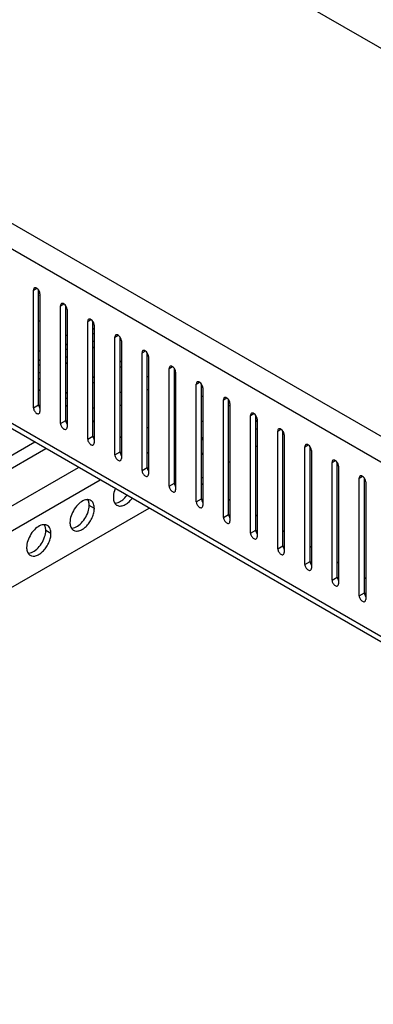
# Model space of a CAD drawing. Header units: inches. Extents: x 6 to 353, y 6 to 228.
# Tile 311 of 372: x 322.81 to 325.69, y 194.42 to 202.46. Entities that reach past the tile are written whole.
import ezdxf

# ---------------------------------------------------------------- set-up
doc = ezdxf.new("R2010")
doc.units = ezdxf.units.IN
doc.header["$LTSCALE"] = 19.946667
doc.header["$MEASUREMENT"] = 0
doc.layers.get('0').update_dxf_attribs({"linetype": 'CONTINUOUS'})
doc.layers.add('03_ALL_AXES', color=7, linetype='CONTINUOUS')

msp = doc.modelspace()

# ---------------------------------------------------------------- linework, layer by layer
at = {"color": 7, "linetype": 'Continuous'}
for p, q in [((333.0143, 194.8657), (317.7125, 203.7001)), ((332.0841, 195.1921), (318.4054, 203.0893)), ((332.0873, 193.7679), (318.4415, 201.6462)), ((332.0873, 193.7243), (318.4682, 201.5871)), ((322.9748, 200.2046), (322.9681, 200.2007)), ((322.9748, 200.0005), (322.9642, 199.9944)), ((323.4068, 199.9329), (323.4174, 199.939)), ((323.4174, 199.8968), (323.4068, 199.8906)), ((323.1855, 199.8051), (323.1961, 199.8113)), ((323.1961, 199.769), (323.1855, 199.7629)), ((322.9642, 199.6774), (322.9748, 199.6835)), ((323.6388, 199.6694), (323.6281, 199.6633)), ((322.9748, 199.6412), (322.9642, 199.6351)), ((323.6281, 199.621), (323.6388, 199.6271)), ((323.4174, 199.5416), (323.4068, 199.5355)), ((323.4068, 199.4932), (323.4174, 199.4993)), ((323.8601, 199.5457), (323.8495, 199.5395)), ((324.0814, 199.5673), (324.074, 199.5631)), ((323.1961, 199.4138), (323.1855, 199.4077)), ((323.6388, 199.4179), (323.6281, 199.4118)), ((323.8601, 199.4395), (323.8495, 199.4334)), ((323.1855, 199.3654), (323.1961, 199.3715)), ((324.2921, 199.3828), (324.3027, 199.3889)), ((323.4174, 199.2901), (323.4068, 199.284)), ((323.6388, 199.3117), (323.6281, 199.3056)), ((324.0708, 199.255), (324.0814, 199.2611)), ((324.5163, 199.3081), (324.5241, 199.3126)), ((323.4174, 199.184), (323.409, 199.1791)), ((324.2921, 199.1787), (324.3027, 199.1848)), ((323.8495, 199.1272), (323.8601, 199.1333)), ((324.0708, 199.0509), (324.0814, 199.057)), ((322.9321, 199.0099), (319.4689, 197.0105)), ((323.0241, 198.9569), (319.4689, 196.9043)), ((324.7348, 198.9745), (324.7454, 198.9807)), ((323.851, 198.924), (323.8601, 198.9292)), ((324.5134, 198.8468), (324.5241, 198.8529)), ((319.4689, 196.5981), (323.2892, 198.8038)), ((319.4689, 196.394), (323.466, 198.7017)), ((324.2921, 198.719), (324.3027, 198.7251)), ((319.4689, 195.9343), (323.8641, 198.4719))]:
    msp.add_line(p, q, dxfattribs=at)
at = {"layer": '03_ALL_AXES', "color": 7, "linetype": 'Continuous'}
for p, q in [((334.9988, 196.8851), (321.2102, 204.8458)), ((322.9217, 200.2504), (322.9483, 200.2657)), ((322.9217, 199.291), (322.9217, 200.2504)), ((322.9642, 199.3155), (322.9642, 200.2494)), ((322.9748, 200.2198), (322.9748, 199.2604)), ((323.1431, 200.1226), (323.1696, 200.138)), ((323.1431, 199.1633), (323.1431, 200.1226)), ((323.1855, 199.1878), (323.1855, 200.1216)), ((323.1961, 200.092), (323.1961, 199.1326)), ((323.3644, 199.9949), (323.3909, 200.0102)), ((323.3644, 199.0355), (323.3644, 199.9949)), ((323.4068, 199.06), (323.4068, 199.9938)), ((323.4174, 199.9642), (323.4174, 199.0049)), ((323.1855, 199.8796), (323.1961, 199.8858)), ((323.4174, 199.8331), (323.4068, 199.827)), ((323.5857, 199.8671), (323.6122, 199.8824)), ((323.5857, 198.9077), (323.5857, 199.8671)), ((323.6281, 198.9322), (323.6281, 199.866)), ((323.6388, 199.8365), (323.6388, 198.8771)), ((322.9642, 199.7519), (322.9748, 199.758)), ((323.4174, 199.7841), (323.4068, 199.778)), ((323.807, 199.7393), (323.8336, 199.7546)), ((323.807, 198.7799), (323.807, 199.7393)), ((323.8495, 198.8044), (323.8495, 199.7383)), ((323.1961, 199.7053), (323.1855, 199.6992)), ((323.1961, 199.6563), (323.1855, 199.6502)), ((323.8601, 199.7087), (323.8601, 198.7493)), ((322.9748, 199.5775), (322.9642, 199.5714)), ((324.0284, 199.6115), (324.0549, 199.6268)), ((324.0284, 198.6521), (324.0284, 199.6115)), ((324.0708, 198.6766), (324.0708, 199.6105)), ((324.0814, 199.5809), (324.0814, 198.6215)), ((322.9748, 199.5285), (322.9642, 199.5224)), ((324.2497, 199.4837), (324.2762, 199.4991)), ((322.9748, 199.4298), (322.9642, 199.436)), ((324.2497, 198.5244), (324.2497, 199.4837)), ((324.2921, 198.5489), (324.2921, 199.4827)), ((324.3027, 199.4531), (324.3027, 198.4937)), ((324.471, 199.356), (324.4975, 199.3713)), ((324.471, 198.3966), (324.471, 199.356)), ((324.5134, 198.4211), (324.5134, 199.3549)), ((322.9217, 199.291), (322.9642, 199.3155)), ((323.1961, 199.3021), (323.1855, 199.3082)), ((324.5241, 199.3254), (324.5241, 198.366)), ((323.1431, 199.1633), (323.1855, 199.1878)), ((323.4174, 199.1743), (323.4068, 199.1804)), ((324.6923, 199.2282), (324.7189, 199.2435)), ((324.6923, 198.2688), (324.6923, 199.2282)), ((324.7348, 198.2933), (324.7348, 199.2272)), ((324.7454, 199.1976), (324.7454, 198.2382)), ((324.9137, 199.1004), (324.9402, 199.1157)), ((324.9137, 198.141), (324.9137, 199.1004)), ((324.9561, 198.1655), (324.9561, 199.0994)), ((323.3644, 199.0355), (323.4068, 199.06)), ((323.6388, 199.0465), (323.6281, 199.0526)), ((324.9667, 199.0698), (324.9667, 198.1104)), ((323.5857, 198.9077), (323.6281, 198.9322)), ((325.135, 198.9726), (325.1615, 198.9879)), ((325.135, 198.0132), (325.135, 198.9726)), ((325.1774, 198.0377), (325.1774, 198.9716)), ((325.188, 198.942), (325.188, 197.9826)), ((323.8601, 198.9187), (323.8495, 198.9248)), ((325.3563, 198.8449), (325.3828, 198.8602)), ((323.807, 198.7799), (323.8495, 198.8044)), ((324.0814, 198.7909), (324.0708, 198.7971)), ((325.3563, 197.8855), (325.3563, 198.8449)), ((325.3987, 197.91), (325.3987, 198.8438)), ((325.4094, 198.8142), (325.4094, 197.8548)), ((325.5776, 198.7171), (325.6042, 198.7324)), ((325.5776, 197.7577), (325.5776, 198.7171)), ((325.6201, 197.7822), (325.6201, 198.716)), ((324.0284, 198.6521), (324.0708, 198.6766)), ((324.3027, 198.6632), (324.2921, 198.6693)), ((325.6307, 198.6865), (325.6307, 197.7271)), ((324.2497, 198.5244), (324.2921, 198.5489)), ((324.5241, 198.5354), (324.5134, 198.5415)), ((323.4184, 198.4701), (323.376, 198.4946)), ((324.471, 198.3966), (324.5134, 198.4211)), ((324.7454, 198.4076), (324.7348, 198.4137)), ((323.0649, 198.266), (323.0225, 198.2905)), ((324.6923, 198.2688), (324.7348, 198.2933)), ((324.9667, 198.2798), (324.9561, 198.2859)), ((324.9137, 198.141), (324.9561, 198.1655)), ((325.188, 198.152), (325.1774, 198.1582)), ((325.135, 198.0132), (325.1774, 198.0377)), ((325.4094, 198.0243), (325.3987, 198.0304)), ((325.3563, 197.8855), (325.3987, 197.91)), ((325.6307, 197.8965), (325.6201, 197.9026)), ((325.5776, 197.7577), (325.6201, 197.7822))]:
    msp.add_line(p, q, dxfattribs=at)
for centre, radius, start, end in [((324.5646, 199.3245), 0.2257, 319.06486, 323.40805), ((324.6598, 199.2413), 0.1466, 300.79604, 305.79189), ((324.0707, 198.8909), 0.0583, 84.92637, 89.56155), ((324.0711, 198.8954), 0.0539, 78.57542, 84.92912), ((324.3434, 198.9528), 0.0606, 210.07298, 211.7412), ((323.3636, 198.4825), 0.0585, 84.93166, 89.90132), ((323.3658, 198.4936), 0.0471, 51.40328, 60.02865), ((323.626, 198.5361), 0.0471, 231.40328, 240.02865), ((323.01, 198.2784), 0.0585, 84.93166, 89.90132), ((323.0122, 198.2895), 0.0471, 51.40328, 60.02865), ((323.2724, 198.3319), 0.0471, 231.40328, 240.02865), ((322.9188, 198.1278), 0.0471, 231.40328, 240.02865)]:
    msp.add_arc(centre, radius, start, end, dxfattribs=at)
for points, knots in [([(322.9295, 200.2676), (322.927, 200.2661), (322.9226, 200.2606), (322.9217, 200.254), (322.9217, 200.2504)], [0, 0, 0, 0, 0.450018, 1, 1, 1, 1]), ([(322.9646, 200.2498), (322.9608, 200.2555), (322.9525, 200.2647), (322.9403, 200.2698), (322.935, 200.2693)], [0, 0, 0, 0, 0.566578, 1, 1, 1, 1]), ([(322.9748, 200.2198), (322.9748, 200.2222), (322.9737, 200.2329), (322.9692, 200.243), (322.9646, 200.2498)], [0, 0, 0, 0, 0.227956, 1, 1, 1, 1]), ([(323.1508, 200.1398), (323.1483, 200.1383), (323.144, 200.1329), (323.1431, 200.1262), (323.1431, 200.1226)], [0, 0, 0, 0, 0.450018, 1, 1, 1, 1]), ([(323.1859, 200.122), (323.1821, 200.1277), (323.1738, 200.1369), (323.1616, 200.142), (323.1563, 200.1415)], [0, 0, 0, 0, 0.566578, 1, 1, 1, 1]), ([(323.1961, 200.092), (323.1961, 200.0945), (323.195, 200.1051), (323.1905, 200.1152), (323.1859, 200.122)], [0, 0, 0, 0, 0.227956, 1, 1, 1, 1]), ([(323.3722, 200.012), (323.3696, 200.0106), (323.3653, 200.0051), (323.3644, 199.9984), (323.3644, 199.9949)], [0, 0, 0, 0, 0.450018, 1, 1, 1, 1]), ([(323.4073, 199.9942), (323.4034, 199.9999), (323.3952, 200.0091), (323.3829, 200.0142), (323.3777, 200.0137)], [0, 0, 0, 0, 0.566578, 1, 1, 1, 1]), ([(323.4174, 199.9642), (323.4174, 199.9667), (323.4163, 199.9773), (323.4119, 199.9874), (323.4073, 199.9942)], [0, 0, 0, 0, 0.227956, 1, 1, 1, 1]), ([(323.5935, 199.8843), (323.591, 199.8828), (323.5866, 199.8773), (323.5857, 199.8707), (323.5857, 199.8671)], [0, 0, 0, 0, 0.450018, 1, 1, 1, 1]), ([(323.6286, 199.8664), (323.6247, 199.8722), (323.6165, 199.8813), (323.6042, 199.8864), (323.599, 199.8859)], [0, 0, 0, 0, 0.566578, 1, 1, 1, 1]), ([(323.6388, 199.8365), (323.6388, 199.8389), (323.6376, 199.8495), (323.6332, 199.8596), (323.6286, 199.8664)], [0, 0, 0, 0, 0.227956, 1, 1, 1, 1]), ([(323.8148, 199.7565), (323.8123, 199.755), (323.8079, 199.7495), (323.807, 199.7429), (323.807, 199.7393)], [0, 0, 0, 0, 0.450018, 1, 1, 1, 1]), ([(323.8499, 199.7387), (323.8461, 199.7444), (323.8378, 199.7536), (323.8256, 199.7586), (323.8203, 199.7582)], [0, 0, 0, 0, 0.566578, 1, 1, 1, 1]), ([(323.8601, 199.7087), (323.8601, 199.7111), (323.859, 199.7217), (323.8545, 199.7319), (323.8499, 199.7387)], [0, 0, 0, 0, 0.227956, 1, 1, 1, 1]), ([(324.0361, 199.6287), (324.0336, 199.6272), (324.0293, 199.6217), (324.0284, 199.6151), (324.0284, 199.6115)], [0, 0, 0, 0, 0.450018, 1, 1, 1, 1]), ([(324.0712, 199.6109), (324.0674, 199.6166), (324.0591, 199.6258), (324.0469, 199.6309), (324.0416, 199.6304)], [0, 0, 0, 0, 0.566578, 1, 1, 1, 1]), ([(324.0814, 199.5809), (324.0814, 199.5833), (324.0803, 199.594), (324.0758, 199.6041), (324.0712, 199.6109)], [0, 0, 0, 0, 0.227956, 1, 1, 1, 1]), ([(324.2575, 199.5009), (324.2549, 199.4995), (324.2506, 199.494), (324.2497, 199.4873), (324.2497, 199.4837)], [0, 0, 0, 0, 0.450018, 1, 1, 1, 1]), ([(324.2926, 199.4831), (324.2887, 199.4888), (324.2805, 199.498), (324.2682, 199.5031), (324.263, 199.5026)], [0, 0, 0, 0, 0.566578, 1, 1, 1, 1]), ([(324.3027, 199.4531), (324.3027, 199.4556), (324.3016, 199.4662), (324.2972, 199.4763), (324.2926, 199.4831)], [0, 0, 0, 0, 0.227956, 1, 1, 1, 1]), ([(324.4788, 199.3731), (324.4763, 199.3717), (324.4719, 199.3662), (324.471, 199.3595), (324.471, 199.356)], [0, 0, 0, 0, 0.450018, 1, 1, 1, 1]), ([(324.5139, 199.3553), (324.51, 199.361), (324.5018, 199.3702), (324.4895, 199.3753), (324.4843, 199.3748)], [0, 0, 0, 0, 0.566578, 1, 1, 1, 1]), ([(324.5241, 199.3254), (324.5241, 199.3278), (324.5229, 199.3384), (324.5185, 199.3485), (324.5139, 199.3553)], [0, 0, 0, 0, 0.227956, 1, 1, 1, 1]), ([(322.9217, 199.291), (322.9217, 199.2819), (322.928, 199.264), (322.9404, 199.2496), (322.9483, 199.2451)], [0, 0, 0, 0, 0.500114, 1, 1, 1, 1]), ([(322.9642, 199.3155), (322.9642, 199.3142), (322.9645, 199.3082), (322.9661, 199.3024), (322.9677, 199.2982)], [0, 0, 0, 0, 0.231048, 1, 1, 1, 1]), ([(322.967, 199.2433), (322.9695, 199.2447), (322.9739, 199.2502), (322.9748, 199.2568), (322.9748, 199.2604)], [0, 0, 0, 0, 0.450018, 1, 1, 1, 1]), ([(322.9483, 199.2451), (322.9514, 199.2433), (322.9576, 199.2408), (322.9645, 199.2418), (322.967, 199.2433)], [0, 0, 0, 0, 0.550834, 1, 1, 1, 1]), ([(323.1855, 199.1878), (323.1855, 199.1864), (323.1859, 199.1805), (323.1874, 199.1746), (323.189, 199.1704)], [0, 0, 0, 0, 0.231048, 1, 1, 1, 1]), ([(324.7001, 199.2454), (324.6976, 199.2439), (324.6932, 199.2384), (324.6923, 199.2318), (324.6923, 199.2282)], [0, 0, 0, 0, 0.450018, 1, 1, 1, 1]), ([(324.7352, 199.2275), (324.7314, 199.2333), (324.7231, 199.2424), (324.7109, 199.2475), (324.7056, 199.2471)], [0, 0, 0, 0, 0.566578, 1, 1, 1, 1]), ([(324.7454, 199.1976), (324.7454, 199.2), (324.7443, 199.2106), (324.7398, 199.2207), (324.7352, 199.2275)], [0, 0, 0, 0, 0.227956, 1, 1, 1, 1]), ([(323.1431, 199.1633), (323.1431, 199.1542), (323.1493, 199.1362), (323.1617, 199.1219), (323.1696, 199.1173)], [0, 0, 0, 0, 0.500114, 1, 1, 1, 1]), ([(323.1696, 199.1173), (323.1727, 199.1155), (323.1789, 199.113), (323.1858, 199.114), (323.1883, 199.1155)], [0, 0, 0, 0, 0.550834, 1, 1, 1, 1]), ([(323.1883, 199.1155), (323.1909, 199.1169), (323.1952, 199.1224), (323.1961, 199.1291), (323.1961, 199.1326)], [0, 0, 0, 0, 0.450018, 1, 1, 1, 1]), ([(324.9214, 199.1176), (324.9189, 199.1161), (324.9146, 199.1106), (324.9137, 199.104), (324.9137, 199.1004)], [0, 0, 0, 0, 0.450018, 1, 1, 1, 1]), ([(324.9565, 199.0998), (324.9527, 199.1055), (324.9444, 199.1147), (324.9322, 199.1197), (324.9269, 199.1193)], [0, 0, 0, 0, 0.566578, 1, 1, 1, 1]), ([(324.9667, 199.0698), (324.9667, 199.0722), (324.9656, 199.0828), (324.9611, 199.093), (324.9565, 199.0998)], [0, 0, 0, 0, 0.227956, 1, 1, 1, 1]), ([(323.3644, 199.0355), (323.3644, 199.0264), (323.3706, 199.0084), (323.383, 198.9941), (323.3909, 198.9895)], [0, 0, 0, 0, 0.500114, 1, 1, 1, 1]), ([(323.4068, 199.06), (323.4068, 199.0586), (323.4072, 199.0527), (323.4087, 199.0469), (323.4104, 199.0426)], [0, 0, 0, 0, 0.231048, 1, 1, 1, 1]), ([(324.3025, 199.0526), (324.3014, 199.0504), (324.2971, 199.0415), (324.2934, 199.0322), (324.2909, 199.0252)], [0, 0, 0, 0, 0.252659, 1, 1, 1, 1]), ([(323.3909, 198.9895), (323.394, 198.9878), (323.4002, 198.9852), (323.4071, 198.9862), (323.4097, 198.9877)], [0, 0, 0, 0, 0.550834, 1, 1, 1, 1]), ([(323.4097, 198.9877), (323.4122, 198.9892), (323.4165, 198.9946), (323.4174, 199.0013), (323.4174, 199.0049)], [0, 0, 0, 0, 0.450018, 1, 1, 1, 1]), ([(323.6281, 198.9322), (323.6281, 198.9308), (323.6285, 198.9249), (323.6301, 198.9191), (323.6317, 198.9148)], [0, 0, 0, 0, 0.231048, 1, 1, 1, 1]), ([(324.0826, 198.914), (324.0823, 198.9173), (324.0807, 198.9294), (324.0767, 198.9414), (324.072, 198.9491)], [0, 0, 0, 0, 0.271151, 1, 1, 1, 1]), ([(325.1428, 198.9898), (325.1402, 198.9883), (325.1359, 198.9829), (325.135, 198.9762), (325.135, 198.9726)], [0, 0, 0, 0, 0.450018, 1, 1, 1, 1]), ([(325.1779, 198.972), (325.174, 198.9777), (325.1658, 198.9869), (325.1535, 198.992), (325.1483, 198.9915)], [0, 0, 0, 0, 0.566578, 1, 1, 1, 1]), ([(325.188, 198.942), (325.188, 198.9444), (325.1869, 198.9551), (325.1825, 198.9652), (325.1779, 198.972)], [0, 0, 0, 0, 0.227956, 1, 1, 1, 1]), ([(323.5857, 198.9077), (323.5857, 198.8986), (323.5919, 198.8807), (323.6044, 198.8663), (323.6122, 198.8618)], [0, 0, 0, 0, 0.500114, 1, 1, 1, 1]), ([(323.6122, 198.8618), (323.6153, 198.86), (323.6215, 198.8574), (323.6285, 198.8585), (323.631, 198.8599)], [0, 0, 0, 0, 0.550834, 1, 1, 1, 1]), ([(323.631, 198.8599), (323.6335, 198.8614), (323.6379, 198.8669), (323.6388, 198.8735), (323.6388, 198.8771)], [0, 0, 0, 0, 0.450018, 1, 1, 1, 1]), ([(324.072, 198.8438), (324.0735, 198.8478), (324.0784, 198.8632), (324.0816, 198.8793), (324.0826, 198.8912)], [0, 0, 0, 0, 0.261168, 1, 1, 1, 1]), ([(324.2918, 198.9209), (324.2926, 198.9197), (324.2956, 198.9152), (324.2994, 198.911), (324.3025, 198.9084)], [0, 0, 0, 0, 0.257542, 1, 1, 1, 1]), ([(325.3641, 198.862), (325.3616, 198.8606), (325.3572, 198.8551), (325.3563, 198.8484), (325.3563, 198.8449)], [0, 0, 0, 0, 0.450018, 1, 1, 1, 1]), ([(325.3992, 198.8442), (325.3953, 198.8499), (325.3871, 198.8591), (325.3748, 198.8642), (325.3696, 198.8637)], [0, 0, 0, 0, 0.566578, 1, 1, 1, 1]), ([(323.807, 198.7799), (323.807, 198.7708), (323.8133, 198.7529), (323.8257, 198.7385), (323.8336, 198.734)], [0, 0, 0, 0, 0.500114, 1, 1, 1, 1]), ([(323.8495, 198.8044), (323.8495, 198.803), (323.8498, 198.7971), (323.8514, 198.7913), (323.853, 198.7871)], [0, 0, 0, 0, 0.231048, 1, 1, 1, 1]), ([(325.4094, 198.8142), (325.4094, 198.8167), (325.4082, 198.8273), (325.4038, 198.8374), (325.3992, 198.8442)], [0, 0, 0, 0, 0.227956, 1, 1, 1, 1]), ([(323.8336, 198.734), (323.8367, 198.7322), (323.8429, 198.7296), (323.8498, 198.7307), (323.8523, 198.7321)], [0, 0, 0, 0, 0.550834, 1, 1, 1, 1]), ([(323.8523, 198.7321), (323.8548, 198.7336), (323.8592, 198.7391), (323.8601, 198.7457), (323.8601, 198.7493)], [0, 0, 0, 0, 0.450018, 1, 1, 1, 1]), ([(325.5854, 198.7342), (325.5829, 198.7328), (325.5785, 198.7273), (325.5776, 198.7206), (325.5776, 198.7171)], [0, 0, 0, 0, 0.450018, 1, 1, 1, 1]), ([(325.6205, 198.7164), (325.6167, 198.7222), (325.6084, 198.7313), (325.5962, 198.7364), (325.5909, 198.7359)], [0, 0, 0, 0, 0.566578, 1, 1, 1, 1]), ([(325.6307, 198.6865), (325.6307, 198.6889), (325.6296, 198.6995), (325.6251, 198.7096), (325.6205, 198.7164)], [0, 0, 0, 0, 0.227956, 1, 1, 1, 1]), ([(323.5889, 198.6303), (323.5864, 198.6243), (323.578, 198.6016), (323.5733, 198.5773), (323.5733, 198.5595)], [0, 0, 0, 0, 0.266801, 1, 1, 1, 1]), ([(324.0284, 198.6521), (324.0284, 198.643), (324.0346, 198.6251), (324.047, 198.6108), (324.0549, 198.6062)], [0, 0, 0, 0, 0.500114, 1, 1, 1, 1]), ([(324.0708, 198.6766), (324.0708, 198.6753), (324.0712, 198.6693), (324.0727, 198.6635), (324.0743, 198.6593)], [0, 0, 0, 0, 0.231048, 1, 1, 1, 1]), ([(324.0736, 198.6044), (324.0762, 198.6058), (324.0805, 198.6113), (324.0814, 198.6179), (324.0814, 198.6215)], [0, 0, 0, 0, 0.450018, 1, 1, 1, 1]), ([(323.3363, 198.5357), (323.3205, 198.5298), (323.2894, 198.5087), (323.253, 198.4646), (323.2273, 198.412), (323.2197, 198.3736), (323.2197, 198.3554)], [0, 0, 0, 0, 0.22565, 0.487907, 0.756853, 1, 1, 1, 1]), ([(323.3637, 198.541), (323.3615, 198.541), (323.3522, 198.5405), (323.343, 198.5382), (323.3363, 198.5357)], [0, 0, 0, 0, 0.235436, 1, 1, 1, 1]), ([(323.37, 198.5304), (323.3696, 198.5314), (323.3681, 198.5352), (323.3662, 198.5388), (323.3646, 198.5414)], [0, 0, 0, 0, 0.257173, 1, 1, 1, 1]), ([(323.3893, 198.5344), (323.3878, 198.5353), (323.3814, 198.5386), (323.3742, 198.5403), (323.3688, 198.5408)], [0, 0, 0, 0, 0.245653, 1, 1, 1, 1]), ([(323.376, 198.4946), (323.376, 198.4979), (323.3756, 198.51), (323.3732, 198.5221), (323.37, 198.5304)], [0, 0, 0, 0, 0.268124, 1, 1, 1, 1]), ([(323.4184, 198.4701), (323.4184, 198.4822), (323.4157, 198.5046), (323.403, 198.5242), (323.3952, 198.5304)], [0, 0, 0, 0, 0.547342, 1, 1, 1, 1]), ([(323.5733, 198.5595), (323.5733, 198.5551), (323.5741, 198.5389), (323.5786, 198.5226), (323.5847, 198.5127)], [0, 0, 0, 0, 0.276625, 1, 1, 1, 1]), ([(323.6024, 198.4952), (323.6064, 198.4929), (323.6153, 198.4894), (323.636, 198.4875), (323.6649, 198.4959), (323.6978, 198.5183), (323.7171, 198.5393), (323.7262, 198.5512)], [0, 0, 0, 0, 0.094339, 0.193741, 0.420322, 0.692276, 1, 1, 1, 1]), ([(323.613, 198.5184), (323.6263, 198.5234), (323.6528, 198.5401), (323.6739, 198.5626), (323.6838, 198.5757)], [0, 0, 0, 0, 0.464247, 1, 1, 1, 1]), ([(324.0549, 198.6062), (324.058, 198.6044), (324.0642, 198.6019), (324.0711, 198.6029), (324.0736, 198.6044)], [0, 0, 0, 0, 0.550834, 1, 1, 1, 1]), ([(324.2921, 198.5489), (324.2921, 198.5475), (324.2925, 198.5416), (324.294, 198.5357), (324.2957, 198.5315)], [0, 0, 0, 0, 0.231048, 1, 1, 1, 1]), ([(323.2488, 198.2911), (323.2559, 198.287), (323.2735, 198.2825), (323.3019, 198.2882), (323.3309, 198.304), (323.3587, 198.3286), (323.3832, 198.3601), (323.4026, 198.3958), (323.4151, 198.4329), (323.4184, 198.4581), (323.4184, 198.4701)], [0, 0, 0, 0, 0.086936, 0.18641, 0.303807, 0.437621, 0.582126, 0.729411, 0.871212, 1, 1, 1, 1]), ([(323.2594, 198.3143), (323.2753, 198.3202), (323.3063, 198.3413), (323.3428, 198.3854), (323.3684, 198.438), (323.376, 198.4764), (323.376, 198.4946)], [0, 0, 0, 0, 0.22565, 0.487907, 0.756853, 1, 1, 1, 1]), ([(323.5847, 198.5127), (323.5855, 198.5114), (323.5889, 198.5064), (323.5931, 198.502), (323.5965, 198.4992)], [0, 0, 0, 0, 0.258072, 1, 1, 1, 1]), ([(323.5856, 198.5131), (323.5878, 198.5131), (323.5971, 198.5136), (323.6063, 198.5159), (323.613, 198.5184)], [0, 0, 0, 0, 0.235436, 1, 1, 1, 1]), ([(324.2497, 198.5244), (324.2497, 198.5153), (324.2559, 198.4973), (324.2683, 198.483), (324.2762, 198.4784)], [0, 0, 0, 0, 0.500114, 1, 1, 1, 1]), ([(324.2762, 198.4784), (324.2793, 198.4766), (324.2855, 198.4741), (324.2924, 198.4751), (324.295, 198.4766)], [0, 0, 0, 0, 0.550834, 1, 1, 1, 1]), ([(324.295, 198.4766), (324.2975, 198.478), (324.3018, 198.4835), (324.3027, 198.4902), (324.3027, 198.4937)], [0, 0, 0, 0, 0.450018, 1, 1, 1, 1]), ([(324.471, 198.3966), (324.471, 198.3875), (324.4772, 198.3695), (324.4897, 198.3552), (324.4975, 198.3507)], [0, 0, 0, 0, 0.500114, 1, 1, 1, 1]), ([(324.5134, 198.4211), (324.5134, 198.4197), (324.5138, 198.4138), (324.5154, 198.408), (324.517, 198.4037)], [0, 0, 0, 0, 0.231048, 1, 1, 1, 1]), ([(322.9828, 198.3316), (322.967, 198.3257), (322.9359, 198.3046), (322.8994, 198.2605), (322.8738, 198.2079), (322.8662, 198.1695), (322.8662, 198.1513)], [0, 0, 0, 0, 0.22565, 0.487907, 0.756853, 1, 1, 1, 1]), ([(322.9059, 198.1102), (322.9217, 198.1161), (322.9528, 198.1372), (322.9892, 198.1813), (323.0149, 198.2339), (323.0225, 198.2723), (323.0225, 198.2905)], [0, 0, 0, 0, 0.22565, 0.487907, 0.756853, 1, 1, 1, 1]), ([(323.0101, 198.3369), (323.008, 198.3369), (322.9986, 198.3364), (322.9895, 198.3341), (322.9828, 198.3316)], [0, 0, 0, 0, 0.235436, 1, 1, 1, 1]), ([(323.0165, 198.3263), (323.0161, 198.3273), (323.0145, 198.3311), (323.0126, 198.3347), (323.011, 198.3373)], [0, 0, 0, 0, 0.257173, 1, 1, 1, 1]), ([(323.0358, 198.3303), (323.0343, 198.3312), (323.0278, 198.3344), (323.0206, 198.3362), (323.0152, 198.3367)], [0, 0, 0, 0, 0.245653, 1, 1, 1, 1]), ([(323.0225, 198.2905), (323.0225, 198.2937), (323.022, 198.3059), (323.0197, 198.318), (323.0165, 198.3263)], [0, 0, 0, 0, 0.268124, 1, 1, 1, 1]), ([(323.0649, 198.266), (323.0649, 198.2781), (323.0621, 198.3005), (323.0495, 198.3201), (323.0416, 198.3263)], [0, 0, 0, 0, 0.547342, 1, 1, 1, 1]), ([(323.2197, 198.3554), (323.2197, 198.3509), (323.2206, 198.3348), (323.225, 198.3185), (323.2312, 198.3086)], [0, 0, 0, 0, 0.276625, 1, 1, 1, 1]), ([(323.2312, 198.3086), (323.232, 198.3073), (323.2353, 198.3023), (323.2395, 198.2979), (323.243, 198.2951)], [0, 0, 0, 0, 0.258072, 1, 1, 1, 1]), ([(323.2321, 198.309), (323.2343, 198.309), (323.2436, 198.3095), (323.2527, 198.3118), (323.2594, 198.3143)], [0, 0, 0, 0, 0.235436, 1, 1, 1, 1]), ([(324.4975, 198.3507), (324.5006, 198.3489), (324.5068, 198.3463), (324.5138, 198.3473), (324.5163, 198.3488)], [0, 0, 0, 0, 0.550834, 1, 1, 1, 1]), ([(324.5163, 198.3488), (324.5188, 198.3503), (324.5232, 198.3557), (324.5241, 198.3624), (324.5241, 198.366)], [0, 0, 0, 0, 0.450018, 1, 1, 1, 1]), ([(324.7348, 198.2933), (324.7348, 198.2919), (324.7351, 198.286), (324.7367, 198.2802), (324.7383, 198.2759)], [0, 0, 0, 0, 0.231048, 1, 1, 1, 1]), ([(322.8953, 198.087), (322.9023, 198.0829), (322.9199, 198.0784), (322.9483, 198.0841), (322.9773, 198.0999), (323.0051, 198.1245), (323.0297, 198.1559), (323.049, 198.1917), (323.0615, 198.2287), (323.0649, 198.254), (323.0649, 198.266)], [0, 0, 0, 0, 0.086936, 0.18641, 0.303807, 0.437621, 0.582126, 0.729411, 0.871212, 1, 1, 1, 1]), ([(324.6923, 198.2688), (324.6923, 198.2597), (324.6986, 198.2418), (324.711, 198.2274), (324.7189, 198.2229)], [0, 0, 0, 0, 0.500114, 1, 1, 1, 1]), ([(324.7189, 198.2229), (324.722, 198.2211), (324.7282, 198.2185), (324.7351, 198.2196), (324.7376, 198.221)], [0, 0, 0, 0, 0.550834, 1, 1, 1, 1]), ([(324.7376, 198.221), (324.7401, 198.2225), (324.7445, 198.228), (324.7454, 198.2346), (324.7454, 198.2382)], [0, 0, 0, 0, 0.450018, 1, 1, 1, 1]), ([(322.8662, 198.1513), (322.8662, 198.1468), (322.867, 198.1307), (322.8715, 198.1144), (322.8776, 198.1045)], [0, 0, 0, 0, 0.276625, 1, 1, 1, 1]), ([(324.9137, 198.141), (324.9137, 198.1319), (324.9199, 198.114), (324.9323, 198.0996), (324.9402, 198.0951)], [0, 0, 0, 0, 0.500114, 1, 1, 1, 1]), ([(324.9561, 198.1655), (324.9561, 198.1641), (324.9565, 198.1582), (324.958, 198.1524), (324.9597, 198.1482)], [0, 0, 0, 0, 0.231048, 1, 1, 1, 1]), ([(322.8776, 198.1045), (322.8784, 198.1031), (322.8818, 198.0982), (322.886, 198.0937), (322.8894, 198.091)], [0, 0, 0, 0, 0.258072, 1, 1, 1, 1]), ([(322.8785, 198.1049), (322.8807, 198.1049), (322.89, 198.1053), (322.8992, 198.1077), (322.9059, 198.1102)], [0, 0, 0, 0, 0.235436, 1, 1, 1, 1]), ([(324.9402, 198.0951), (324.9433, 198.0933), (324.9495, 198.0907), (324.9564, 198.0918), (324.9589, 198.0932)], [0, 0, 0, 0, 0.550834, 1, 1, 1, 1]), ([(324.9589, 198.0932), (324.9615, 198.0947), (324.9658, 198.1002), (324.9667, 198.1068), (324.9667, 198.1104)], [0, 0, 0, 0, 0.450018, 1, 1, 1, 1]), ([(325.135, 198.0132), (325.135, 198.0042), (325.1412, 197.9862), (325.1536, 197.9719), (325.1615, 197.9673)], [0, 0, 0, 0, 0.500114, 1, 1, 1, 1]), ([(325.1615, 197.9673), (325.1646, 197.9655), (325.1708, 197.963), (325.1777, 197.964), (325.1803, 197.9655)], [0, 0, 0, 0, 0.550834, 1, 1, 1, 1]), ([(325.1774, 198.0377), (325.1774, 198.0364), (325.1778, 198.0304), (325.1793, 198.0246), (325.181, 198.0204)], [0, 0, 0, 0, 0.231048, 1, 1, 1, 1]), ([(325.1803, 197.9655), (325.1828, 197.9669), (325.1871, 197.9724), (325.188, 197.979), (325.188, 197.9826)], [0, 0, 0, 0, 0.450018, 1, 1, 1, 1]), ([(325.3987, 197.91), (325.3987, 197.9086), (325.3991, 197.9027), (325.4007, 197.8968), (325.4023, 197.8926)], [0, 0, 0, 0, 0.231048, 1, 1, 1, 1]), ([(325.3563, 197.8855), (325.3563, 197.8764), (325.3625, 197.8584), (325.375, 197.8441), (325.3828, 197.8395)], [0, 0, 0, 0, 0.500114, 1, 1, 1, 1]), ([(325.3828, 197.8395), (325.3859, 197.8377), (325.3921, 197.8352), (325.3991, 197.8362), (325.4016, 197.8377)], [0, 0, 0, 0, 0.550834, 1, 1, 1, 1]), ([(325.4016, 197.8377), (325.4041, 197.8391), (325.4085, 197.8446), (325.4094, 197.8513), (325.4094, 197.8548)], [0, 0, 0, 0, 0.450018, 1, 1, 1, 1]), ([(325.5776, 197.7577), (325.5776, 197.7486), (325.5839, 197.7306), (325.5963, 197.7163), (325.6042, 197.7118)], [0, 0, 0, 0, 0.500114, 1, 1, 1, 1]), ([(325.6201, 197.7822), (325.6201, 197.7808), (325.6204, 197.7749), (325.622, 197.7691), (325.6236, 197.7648)], [0, 0, 0, 0, 0.231048, 1, 1, 1, 1]), ([(325.6229, 197.7099), (325.6254, 197.7114), (325.6298, 197.7168), (325.6307, 197.7235), (325.6307, 197.7271)], [0, 0, 0, 0, 0.450018, 1, 1, 1, 1]), ([(325.6042, 197.7118), (325.6073, 197.71), (325.6135, 197.7074), (325.6204, 197.7084), (325.6229, 197.7099)], [0, 0, 0, 0, 0.550834, 1, 1, 1, 1])]:
    msp.add_open_spline(points, degree=3, knots=knots, dxfattribs=at)
for points in [[(322.935, 200.2693), (322.9331, 200.2691), (322.9312, 200.2685), (322.9295, 200.2676)], [(323.1563, 200.1415), (323.1544, 200.1413), (323.1525, 200.1408), (323.1508, 200.1398)], [(323.3777, 200.0137), (323.3757, 200.0136), (323.3738, 200.013), (323.3722, 200.012)], [(323.599, 199.8859), (323.5971, 199.8858), (323.5951, 199.8852), (323.5935, 199.8843)], [(323.8203, 199.7582), (323.8184, 199.758), (323.8165, 199.7574), (323.8148, 199.7565)], [(324.0416, 199.6304), (324.0397, 199.6302), (324.0378, 199.6297), (324.0361, 199.6287)], [(324.263, 199.5026), (324.261, 199.5024), (324.2591, 199.5019), (324.2575, 199.5009)], [(324.4843, 199.3748), (324.4824, 199.3747), (324.4804, 199.3741), (324.4788, 199.3731)], [(322.9677, 199.2982), (322.9694, 199.2937), (322.9717, 199.2895), (322.9743, 199.2856)], [(324.7056, 199.2471), (324.7037, 199.2469), (324.7018, 199.2463), (324.7001, 199.2454)], [(323.189, 199.1704), (323.1908, 199.166), (323.193, 199.1617), (323.1957, 199.1578)], [(324.9269, 199.1193), (324.925, 199.1191), (324.9231, 199.1185), (324.9214, 199.1176)], [(323.4104, 199.0426), (323.4121, 199.0382), (323.4143, 199.0339), (323.417, 199.03)], [(325.1483, 198.9915), (325.1463, 198.9913), (325.1444, 198.9908), (325.1428, 198.9898)], [(323.6317, 198.9148), (323.6334, 198.9104), (323.6357, 198.9062), (323.6383, 198.9022)], [(324.2918, 198.9214), (324.2953, 198.9213), (324.2988, 198.9216), (324.3022, 198.922)], [(325.3696, 198.8637), (325.3677, 198.8635), (325.3657, 198.863), (325.3641, 198.862)], [(323.853, 198.7871), (323.8547, 198.7826), (323.857, 198.7784), (323.8596, 198.7744)], [(325.5909, 198.7359), (325.589, 198.7358), (325.5871, 198.7352), (325.5854, 198.7342)], [(324.0743, 198.6593), (324.0761, 198.6548), (324.0783, 198.6506), (324.081, 198.6467)], [(324.2957, 198.5315), (324.2974, 198.5271), (324.2996, 198.5228), (324.3023, 198.5189)], [(324.517, 198.4037), (324.5187, 198.3993), (324.521, 198.395), (324.5236, 198.3911)], [(324.7383, 198.2759), (324.74, 198.2715), (324.7423, 198.2673), (324.7449, 198.2633)], [(324.9597, 198.1482), (324.9614, 198.1437), (324.9636, 198.1395), (324.9663, 198.1355)], [(325.181, 198.0204), (325.1827, 198.0159), (325.1849, 198.0117), (325.1876, 198.0078)], [(325.4023, 197.8926), (325.404, 197.8882), (325.4063, 197.8839), (325.4089, 197.88)], [(325.6236, 197.7648), (325.6253, 197.7604), (325.6276, 197.7561), (325.6302, 197.7522)]]:
    msp.add_open_spline(points, degree=3, dxfattribs=at)

doc.saveas('drawing.dxf')
